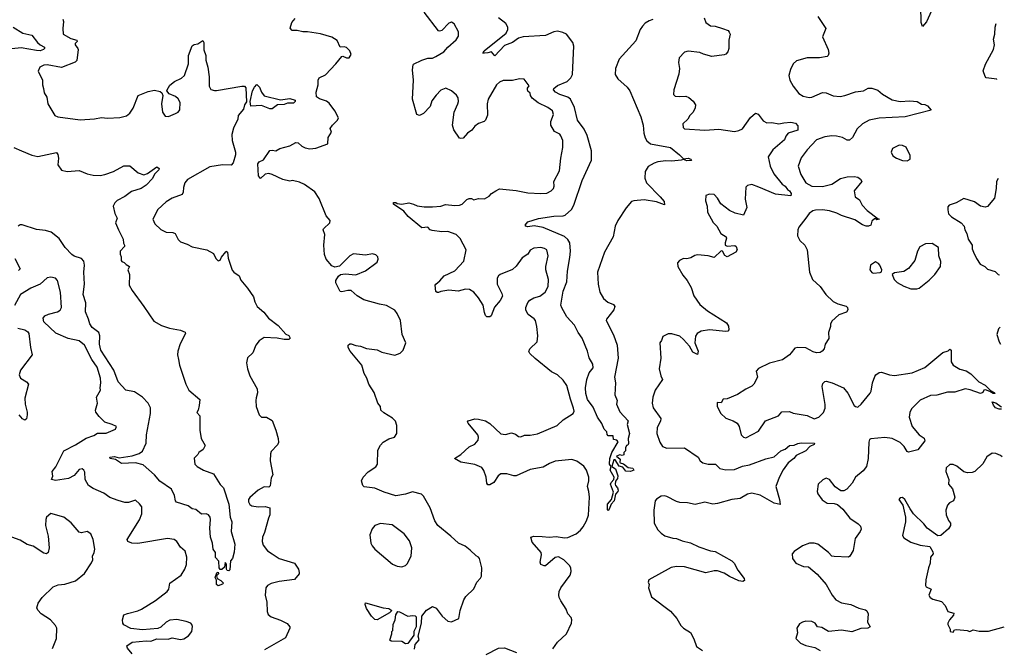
# Model space of a CAD drawing. Extents: x 2056909 to 2160450, y 827444 to 1016825.
# Tile 468 of 501: x 2135671 to 2144028, y 965073 to 970409. Entities that reach past the tile are written whole.
import ezdxf

# ---------------------------------------------------------------- set-up
doc = ezdxf.new("R2010")
doc.units = 0

msp = doc.modelspace()

# ---------------------------------------------------------------- linework, layer by layer
at = {"layer": '0CON10XD'}
for points in [[(2140195, 965068.6), (2140235.6, 965125), (2140311.4, 965195), (2140356.1, 965286.1), (2140357.5, 965315), (2140350.8, 965335), (2140324, 965365), (2140310.8, 965405), (2140263.8, 965475), (2140250, 965505), (2140248, 965525), (2140250, 965555), (2140263.8, 965585), (2140344, 965695), (2140352.5, 965725), (2140349.2, 965755), (2140337.5, 965775), (2140289.2, 965825), (2140245, 965850), (2140215, 965844.2), (2140135, 965774), (2140121.7, 965771.7), (2140093.6, 965783.6), (2140088.8, 965805), (2140099.4, 965865), (2140096.6, 965886.6), (2140021.2, 965975), (2140008.8, 966015), (2140035, 966025.8), (2140105, 966021.1), (2140165, 966016.9), (2140225, 966021.8), (2140295, 966010), (2140325, 966012.7), (2140394.6, 966045.4), (2140432.5, 966075), (2140454.4, 966105), (2140482.5, 966155), (2140498.3, 966201.7), (2140508.6, 966355), (2140502.5, 966405), (2140490, 966445), (2140502.5, 966495), (2140502.5, 966525), (2140482, 966585), (2140458.3, 966618.3), (2140400.9, 966660.9), (2140356.4, 966676.4), (2140215, 966660.6), (2140167.4, 966642.6), (2140115, 966611.4), (2140005, 966589.4), (2139885, 966535.7), (2139865, 966535.8), (2139805, 966554.4), (2139755, 966552.9), (2139733, 966537), (2139695, 966481.2), (2139660.5, 966459.5), (2139645, 966460), (2139636.2, 966475), (2139629.2, 966525), (2139611.7, 966581.7), (2139595, 966606.7), (2139535, 966633.8), (2139415, 966653.8), (2139362.5, 966685), (2139415, 966718.8), (2139485.9, 966784.1), (2139535, 966806.7), (2139561.7, 966838.3), (2139566, 966865), (2139560, 966885), (2139476.7, 966985), (2139472.5, 966995), (2139477, 967003), (2139535, 967020), (2139565, 967018.8), (2139625, 967004), (2139661.1, 966981.1), (2139755, 966893.8), (2139795, 966888.8), (2139845, 966901.2), (2139879.5, 966889.5), (2139905, 966871.2), (2139925, 966868.8), (2139955, 966881.2), (2140005, 966881.4), (2140065, 966893.5), (2140232, 966965), (2140285, 967012.5), (2140370, 967065), (2140376.4, 967086.4), (2140372, 967112), (2140345, 967187.5), (2140315, 967302.5), (2140285, 967350), (2140235.4, 967395.4), (2140185, 967420.8), (2140045, 967532.5), (2140002.5, 967575), (2139993.6, 967593.6), (2140000, 967615), (2140063.3, 967675), (2140070, 967725), (2140061.4, 967805), (2140048.6, 967855), (2140038.6, 967868.6), (2139986.2, 967906.2), (2139967.5, 967942.5), (2139966.7, 967965), (2139982.9, 968007.1), (2140002.2, 968027.8), (2140035, 968048.5), (2140085, 968061.9), (2140130.8, 968095), (2140156.9, 968145), (2140159.4, 968205), (2140137.5, 968285), (2140138, 968315), (2140157.1, 968405), (2140144, 968455), (2140125, 968466.9), (2140095, 968474.2), (2140035, 968470), (2140005, 968454), (2139985, 968420), (2139935, 968388), (2139885, 968316), (2139855, 968287.5), (2139750, 968245), (2139735, 968233.8), (2139724.5, 968215), (2139724.2, 968165), (2139763.3, 968085), (2139769.3, 968060.7), (2139750, 968025), (2139701.7, 967968.3), (2139672.5, 967895), (2139663, 967887), (2139637, 967887), (2139625, 967897.5), (2139615, 967922.5), (2139604.3, 967985), (2139565, 968048.8), (2139525.5, 968095.5), (2139487.9, 968117.9), (2139455, 968120.6), (2139394.1, 968105.9), (2139315, 968113.3), (2139247, 968103), (2139225, 968093.3), (2139213.3, 968093.3), (2139203, 968103), (2139197.5, 968155), (2139202.5, 968165), (2139237.7, 968192.3), (2139273.8, 968235), (2139365, 968275.8), (2139441.2, 968358.8), (2139461.2, 968455), (2139410.5, 968550.5), (2139375, 968585.5), (2139305, 968610.6), (2139255, 968609.4), (2139170.9, 968620.9), (2139156, 968626), (2139135, 968648), (2139085, 968641.2), (2138968.8, 968738.8), (2138932.5, 968785), (2138845, 968842.5), (2138843, 968857), (2138865, 968857.5), (2138875, 968850), (2138915, 968843.3), (2138975, 968853.8), (2139014.1, 968844.1), (2139045, 968828.8), (2139105, 968820.8), (2139175, 968819.2), (2139245, 968827.5), (2139285, 968839.2), (2139365, 968831.1), (2139405, 968835.6), (2139427.9, 968842.1), (2139465, 968884), (2139485, 968892), (2139505, 968892), (2139525, 968881.2), (2139565, 968892), (2139615, 968888.8), (2139655, 968910), (2139675, 968932.5), (2139712.7, 968957.3), (2139745, 968973.3), (2139885, 968960), (2139985, 968940.4), (2140095, 968932.5), (2140145, 968937.8), (2140181.2, 968955), (2140200.8, 968975), (2140207.1, 968995), (2140204, 969035), (2140252.9, 969125), (2140263, 969233), (2140282.2, 969325), (2140281.4, 969385), (2140264.4, 969424.4), (2140255, 969436.2), (2140210.3, 969460.3), (2140178.8, 969515), (2140178.6, 969545), (2140200.6, 969605), (2140192.5, 969635), (2140155, 969664.4), (2140072.8, 969702.8), (2140021.7, 969741.7), (2140006.2, 969765), (2140005, 969786), (2139985, 969802), (2139980.5, 969815), (2139981.1, 969828.9), (2139995, 969846.7), (2139952.5, 969905), (2139912.3, 969907.7), (2139855, 969891.9), (2139775, 969891.9), (2139745, 969878.9), (2139717.5, 969855), (2139648.5, 969735), (2139638.9, 969695), (2139640.7, 969599.3), (2139624, 969556), (2139612.5, 969545), (2139565, 969527.5), (2139534.4, 969505.6), (2139508.3, 969471.7), (2139473.3, 969445), (2139435.5, 969404.5), (2139415, 969399.2), (2139405, 969404.2), (2139355, 969473.3), (2139344.3, 969515), (2139357.5, 969625), (2139390, 969695), (2139395.6, 969715), (2139394, 969745), (2139379.5, 969769.5), (2139336.2, 969805), (2139287, 969827), (2139245, 969810.8), (2139205, 969768), (2139170.7, 969719.3), (2139155, 969673.3), (2139097.2, 969612.8), (2139065, 969596), (2139043.2, 969603.2), (2139005.5, 969735), (2139012.5, 969895), (2139006.6, 969983.4), (2139010, 970025), (2139015, 970032.5), (2139085, 970065.8), (2139135, 970081.2), (2139175, 970082.9), (2139202.6, 970097.4), (2139272.5, 970135), (2139306.2, 970175), (2139375, 970238.8), (2139395, 970270), (2139396.2, 970305), (2139358.8, 970375), (2139335, 970388), (2139315, 970378.8), (2139255, 970318.6), (2139235, 970311.4), (2139225, 970315.7), (2139104.3, 970474.3)], [(2143435, 970540), (2143368, 970392), (2143335, 970350), (2143322.9, 970385), (2143318.4, 970525)], [(2136038.1, 970415), (2136043.2, 970395), (2136036.5, 970335), (2136040.5, 970285), (2136105, 970248.2), (2136155, 970236.7), (2136159.2, 970225), (2136143.4, 970206.6), (2136141.3, 970195), (2136166.2, 970165), (2136167.9, 970155), (2136155, 970063.8), (2136142.6, 970047.4), (2136025, 970002.1), (2135903.2, 970026.8), (2135875, 970024.3), (2135843, 970007), (2135827, 969973), (2135864.2, 969895), (2135865.8, 969855), (2135874.5, 969824.5), (2135878.3, 969788.3), (2135902.7, 969752.7), (2135909.2, 969695), (2135970, 969595), (2135995, 969583.3), (2136185, 969558.2), (2136305, 969566.4), (2136365, 969579.1), (2136415.6, 969574.4), (2136522.3, 969577.7), (2136576.6, 969593.4), (2136606, 969615), (2136635, 969658.8), (2136676, 969765), (2136760.5, 969799.5), (2136815, 969810), (2136865, 969800), (2136878.3, 969788.3), (2136887.5, 969765), (2136876.1, 969693.9), (2136882, 969625), (2136905, 969591.2), (2136935, 969587.1), (2136995, 969612.2), (2137015.8, 969625), (2137031.1, 969645), (2137034.2, 969705), (2137017.3, 969737.3), (2136992.5, 969757.5), (2136940.7, 969780.7), (2136920, 969805), (2136922.5, 969815), (2136947, 969853), (2136986.4, 969883.6), (2137045, 969912.5), (2137070, 969935), (2137104.2, 970035.8), (2137104, 970105), (2137133.9, 970186.1), (2137151.2, 970198.8), (2137182.5, 970205), (2137225, 970232.5), (2137235.6, 970215.6), (2137234.6, 970154.6), (2137251.4, 970105), (2137252.5, 970065), (2137267.8, 970005), (2137278.6, 969925), (2137280.6, 969845), (2137295, 969817.5), (2137325, 969806.7), (2137343, 969807), (2137556.1, 969846.1), (2137580, 969845), (2137590, 969830), (2137597, 969713), (2137580, 969685), (2137570.9, 969649.1), (2137525.7, 969595), (2137522.9, 969565), (2137485, 969487.5), (2137472.5, 969435), (2137474.2, 969384.2), (2137502.5, 969285), (2137502.3, 969262.3), (2137482.5, 969195), (2137465.7, 969174.3), (2137393, 969177), (2137285, 969161.4), (2137095, 969053.5), (2137073.5, 969025), (2137061.1, 968985), (2137058.9, 968945), (2137050, 968925), (2136966.7, 968895), (2136915, 968864), (2136845, 968796.7), (2136802, 968715), (2136819.2, 968675), (2136867.9, 968627.9), (2136915, 968604.5), (2136972, 968602), (2136990.8, 968595), (2137015, 968542.5), (2137035, 968522.2), (2137093.7, 968503.7), (2137135, 968482.2), (2137260, 968455), (2137315, 968423.8), (2137335, 968382.5), (2137355, 968362.5), (2137371.7, 968368.3), (2137385, 968393.3), (2137420.5, 968439.5), (2137425, 968443.3), (2137435, 968436.7), (2137440.6, 968385), (2137475, 968282.5), (2137490, 968265), (2137533.8, 968235), (2137547.7, 968197.7), (2137605, 968131.2), (2137655.5, 968055.5), (2137666, 968015), (2137686.2, 967975), (2137744, 967925), (2137784.3, 967874.3), (2137865, 967813.8), (2137930, 967740), (2137955, 967727.5), (2137966.7, 967705), (2137956.1, 967693.9), (2137915.9, 967694.1), (2137856.8, 967706.8), (2137745, 967711.2), (2137705, 967683.3), (2137676.2, 967645), (2137648.8, 967581.2), (2137605, 967537.5), (2137595.7, 967495), (2137605.7, 967445), (2137625, 967386.7), (2137688, 967275), (2137688.8, 967241.2), (2137679.3, 967199.3), (2137674.4, 967175), (2137678.6, 967125), (2137703.1, 967055), (2137722.5, 967035), (2137765, 967034), (2137815, 967005.7), (2137845.6, 966925), (2137865.7, 966855), (2137869.3, 966820.7), (2137860.5, 966799.5), (2137805.7, 966744.3), (2137799.4, 966725), (2137798.2, 966665), (2137818.8, 966545), (2137805, 966520), (2137797.7, 966452.3), (2137785, 966440), (2137745, 966444), (2137695, 966416), (2137625, 966353.3), (2137614, 966335), (2137614, 966315), (2137625, 966293.8), (2137643, 966283), (2137695, 966273.1), (2137755, 966277.5), (2137793.8, 966263.8), (2137794.2, 966205.8), (2137781.9, 966178.1), (2137750, 966055), (2137732.5, 966015), (2137728.3, 965978.3), (2137738.8, 965948.8), (2137775, 965898.8), (2137813.8, 965875), (2137873.9, 965833.9), (2138003.8, 965795), (2138038, 965745), (2138043.6, 965716.4), (2138042.5, 965705), (2138004, 965656), (2137875, 965640), (2137805, 965623.1), (2137774, 965605), (2137760, 965585), (2137755.8, 965525), (2137768.1, 965465), (2137772.5, 965385), (2137781.1, 965361.1), (2137805, 965339.2), (2137885, 965311.4), (2137942, 965282), (2137963.3, 965255), (2137963.8, 965245), (2137927.3, 965162.7), (2137749.3, 965060.7)], [(2138761.7, 967071.7), (2138737.5, 967095), (2138732.5, 967125), (2138710, 967155), (2138678.8, 967245), (2138633.8, 967315), (2138616.7, 967365), (2138594, 967405), (2138574, 967475), (2138475.9, 967595.9), (2138460, 967625), (2138460, 967645), (2138472, 967658), (2138485, 967658.8), (2138525, 967643.8), (2138565, 967638), (2138615, 967617.1), (2138705, 967606), (2138745, 967586), (2138855, 967560), (2138900.5, 967579.5), (2138925.9, 967604.1), (2138948.8, 967665), (2138917.3, 967737.3), (2138904.2, 967855), (2138875.5, 967915.5), (2138855, 967942), (2138785, 967984), (2138725, 967994.2), (2138590.8, 968030.8), (2138536.7, 968065), (2138485, 968108.8), (2138455, 968110), (2138405, 968097.5), (2138391.7, 968101.7), (2138353.3, 968175), (2138353.9, 968196.1), (2138377, 968233), (2138393, 968247), (2138435, 968252.5), (2138525, 968243.8), (2138605, 968276.2), (2138705, 968350), (2138712.5, 968375), (2138710, 968395), (2138695, 968412.5), (2138665, 968421.2), (2138605, 968411.2), (2138505, 968421.2), (2138473.3, 968405), (2138385, 968317.5), (2138345, 968307.5), (2138320.5, 968320.5), (2138273.3, 968375), (2138258, 968415), (2138254, 968495), (2138260.8, 968585), (2138246.7, 968625), (2138250, 968635), (2138302.5, 968685), (2138307.5, 968705), (2138272.5, 968745), (2138211.7, 968891.7), (2138176.6, 968946.6), (2138089.3, 969009.3), (2138045, 969030.8), (2137986.1, 969043.9), (2137965, 969038.8), (2137905, 969051.2), (2137815, 969096.2), (2137785, 969103.3), (2137755, 969096.7), (2137715, 969060), (2137697.5, 969085), (2137692.5, 969185), (2137705, 969202.5), (2137739.5, 969220.5), (2137795, 969297.5), (2137815, 969302.5), (2137845, 969296.7), (2137880, 969315), (2137965, 969338.8), (2138015, 969366.7), (2138035, 969363.3), (2138065.9, 969335.9), (2138095, 969321.2), (2138135, 969314), (2138185, 969318), (2138285.8, 969354.2), (2138290.7, 969409.3), (2138316.7, 969455), (2138307.5, 969485), (2138325, 969512.5), (2138370, 969555), (2138376.7, 969575), (2138346.1, 969636.1), (2138299.3, 969699.3), (2138275, 969716.7), (2138215, 969736.7), (2138190, 969755), (2138187.5, 969795), (2138203.8, 969855), (2138203.9, 969896.1), (2138212.5, 969915), (2138267.6, 969942.4), (2138355.5, 970034.5), (2138404.2, 970095.8), (2138415, 970098.8), (2138445, 970086.2), (2138466.7, 970085), (2138483.3, 970115), (2138473.9, 970143.9), (2138443.9, 970173.9), (2138425, 970178.8), (2138392.5, 970175), (2138365, 970231.2), (2138320.9, 970260.9), (2138225, 970290), (2138115, 970306), (2138075, 970306.2), (2138025, 970317.5), (2137985, 970317.5), (2137968.3, 970338.3), (2137982.5, 970385), (2138010.5, 970419.5)], [(2141045, 970411.4), (2141015, 970399.5), (2140981.3, 970378.7), (2140956.5, 970353.5), (2140938.5, 970325), (2140901.3, 970228.7), (2140759.5, 970075), (2140728.8, 969995), (2140724.6, 969945), (2140746.9, 969906.9), (2140826.6, 969836.6), (2140850, 969805), (2140943.6, 969585), (2140962.9, 969515), (2140970, 969445), (2140981.2, 969405), (2140995, 969381.4), (2141025.5, 969355.5), (2141195, 969322.9), (2141272, 969262), (2141305, 969227.5), (2141345, 969232.5), (2141366.2, 969225), (2141372.5, 969215), (2141367.5, 969212.5), (2141335, 969211.1), (2141305, 969223.3), (2141285, 969216), (2141205, 969207.7), (2141155, 969211.4), (2141087.3, 969202.7), (2141055, 969192.5), (2141005, 969163.4), (2140979.4, 969120.6), (2140975.9, 969065), (2140990.4, 969025), (2141108.6, 968905), (2141140.6, 968865), (2141145, 968837.5), (2141075, 968862.2), (2140970.5, 968880.5), (2140885, 968872.5), (2140865, 968864.6), (2140817.8, 968812.2), (2140746.8, 968705), (2140726.4, 968655), (2140708, 968565), (2140635.8, 968435), (2140575.8, 968265), (2140580, 968165), (2140596.1, 968096.1), (2140625, 968042.5), (2140661.7, 968011.7), (2140712.3, 967992.3), (2140723.8, 967975), (2140713.8, 967945), (2140652.1, 967867.9), (2140648, 967855), (2140712.2, 967735), (2140742.5, 967645), (2140750, 967535), (2140720, 967375), (2140728, 967325), (2140722.5, 967225), (2140742.5, 967175), (2140737.5, 967145), (2140765, 967080), (2140837.1, 967005), (2140826.7, 966973.3), (2140846.2, 966895), (2140836.1, 966853.9), (2140839.3, 966810.7), (2140832.5, 966797.5), (2140822.5, 966795), (2140812.5, 966775), (2140811.7, 966748.3), (2140800, 966735), (2140797.5, 966715), (2140785, 966710), (2140764.1, 966715.9), (2140736.7, 966705), (2140767.3, 966677.3), (2140763.8, 966653.8), (2140768.3, 966648.3), (2140795, 966640), (2140835, 966608.2), (2140875, 966600.6), (2140884.2, 966585), (2140854.5, 966574.5), (2140815, 966576.9), (2140789.6, 966609.6), (2140760.3, 966620.3), (2140725, 966673.3), (2140715, 966672.5), (2140697.5, 966615), (2140726.8, 966596.8), (2140747, 966537), (2140745.8, 966514.2), (2140727.5, 966492.5), (2140724.4, 966465.6), (2140726.9, 966455), (2140745.4, 966435.4), (2140750.9, 966415), (2140747.3, 966402.7), (2140727.7, 966382.3), (2140718.1, 966325), (2140692.5, 966297.5), (2140675, 966254), (2140665, 966243.8), (2140659.3, 966249.3), (2140659.6, 966295), (2140694.4, 966335), (2140712.5, 966397.5), (2140686.9, 966465), (2140690.3, 966479.7), (2140714, 966505), (2140715.6, 966525), (2140681.5, 966585), (2140690, 966615), (2140676.5, 966635), (2140679.2, 966685), (2140698.2, 966735), (2140750, 966825), (2140738.3, 966838.3), (2140710, 966845), (2140707.5, 966877.5), (2140665, 966877.5), (2140656.7, 966886.7), (2140655, 966910), (2140631.7, 966931.7), (2140610.9, 966980.9), (2140575, 967036), (2140539.3, 967119.3), (2140491.6, 967185), (2140475.5, 967235), (2140472.9, 967285), (2140485.5, 967355), (2140505, 967410), (2140539.2, 967455), (2140536.2, 967485), (2140505, 967540), (2140490.4, 967595), (2140446.6, 967706.6), (2140411.6, 967755), (2140380, 967815), (2140315.8, 967885.8), (2140271.7, 967961.7), (2140264.3, 967985), (2140284, 968105), (2140314.2, 968185), (2140320, 968275), (2140340.3, 968390.3), (2140347.2, 968445), (2140341.2, 968515), (2140325, 968544.3), (2140295, 968569.4), (2140115, 968643.8), (2140038.6, 968658.6), (2139985, 968650.9), (2139967.5, 968655), (2139962.5, 968665), (2139985, 968692.5), (2140075, 968721.9), (2140205, 968742.5), (2140284.1, 968744.1), (2140300.3, 968749.7), (2140353.4, 968796.6), (2140375.4, 968834.6), (2140444.4, 969045), (2140524.2, 969215.8), (2140524.3, 969295), (2140486.5, 969425), (2140461.1, 969481.1), (2140405.6, 969555), (2140379.3, 969665), (2140347.3, 969735), (2140325, 969750.4), (2140255, 969774.6), (2140220, 969795), (2140202.9, 969815), (2140205.8, 969825), (2140235, 969850), (2140316.8, 969883.2), (2140350, 969915), (2140363.8, 969945), (2140373.8, 970185), (2140365.4, 970215), (2140311.9, 970285), (2140281.3, 970301.3), (2140235, 970310.7), (2140205, 970305.2), (2140135, 970275.9), (2139945, 970262.9), (2139905, 970251.8), (2139855, 970214.4), (2139785, 970190.8), (2139705, 970101.2), (2139675.8, 970135.8), (2139645, 970126.7), (2139615, 970126.2), (2139602.5, 970125), (2139614, 970145), (2139801.5, 970295), (2139815.5, 970325), (2139813.5, 970345), (2139796.7, 970376.7), (2139736, 970425)], [(2141480, 970425), (2141495.8, 970385), (2141535, 970355.7), (2141575, 970354), (2141637.5, 970335), (2141685, 970316.7), (2141694.1, 970304.1), (2141701.2, 970285), (2141690, 970235), (2141690, 970165), (2141682, 970135), (2141665, 970116), (2141649.7, 970110.3), (2141545, 970097.5), (2141475.6, 970115.6), (2141445, 970131.4), (2141345, 970143.3), (2141315, 970133.3), (2141267.5, 970085), (2141263.3, 970045), (2141272.5, 969995), (2141267, 969947), (2141223.6, 969813.6), (2141220, 969775), (2141235, 969760), (2141275, 969755.8), (2141325, 969760), (2141349.5, 969749.5), (2141387.7, 969717.7), (2141406.7, 969685), (2141405, 969660), (2141386.7, 969625), (2141358.8, 969595), (2141343.3, 969565), (2141300, 969525), (2141301.9, 969495), (2141315, 969482.5), (2141485, 969470), (2141605, 969480), (2141739.4, 969460.6), (2141775, 969467.5), (2141805, 969484), (2141875, 969580), (2141915, 969616.7), (2141937.7, 969607.7), (2141980.5, 969550.5), (2142012.7, 969532.7), (2142055.8, 969535.8), (2142115, 969524), (2142155.6, 969534.4), (2142215, 969538.6), (2142255, 969530.8), (2142277, 969507), (2142275, 969471.2), (2142194, 969445), (2142175, 969421.2), (2142161.8, 969388.2), (2142064.3, 969305), (2142023.1, 969245), (2142042.2, 969165), (2142071.5, 969101.5), (2142143.8, 969013.8), (2142167.5, 968995), (2142187.3, 968967.3), (2142206.2, 968955), (2142220, 968935), (2142217.5, 968915), (2142085, 968928), (2141945, 968987.5), (2141885, 969011.2), (2141848.3, 969001.7), (2141835, 968987.5), (2141828, 968885), (2141844.2, 968815), (2141815, 968750), (2141745, 968765.8), (2141695, 968788), (2141623.3, 968845), (2141593.8, 968895), (2141565, 968926.2), (2141525, 968928.8), (2141494.1, 968915.9), (2141492.3, 968872.3), (2141506.2, 968825), (2141509.2, 968775), (2141558.3, 968688.3), (2141588, 968655), (2141623.4, 968593.4), (2141667.5, 968565), (2141670.6, 968555), (2141658, 968515), (2141659.1, 968495), (2141675, 968486.2), (2141741.4, 968491.4), (2141751.2, 968485), (2141761.2, 968455), (2141750, 968435), (2141675, 968395.8), (2141655, 968408), (2141635.3, 968445.3), (2141625.6, 968445.6), (2141565, 968390.4), (2141515.5, 968404.5), (2141425, 968412.2), (2141402.8, 968407.2), (2141366.2, 968386.2), (2141335, 968378.8), (2141305, 968382.5), (2141270, 968365), (2141253.6, 968346.4), (2141257.5, 968315), (2141299.3, 968239.3), (2141336.7, 968195), (2141370, 968135), (2141394.2, 968065), (2141445, 967992), (2141507.9, 967937.9), (2141670, 967835), (2141687.3, 967807.3), (2141691.2, 967775), (2141682.5, 967765), (2141665, 967762.9), (2141525, 967775.7), (2141455, 967766), (2141420, 967745), (2141407.3, 967722.7), (2141401.9, 967665), (2141430, 967595), (2141425, 967566.7), (2141385.5, 967585.5), (2141355, 967637.5), (2141306, 967695), (2141275, 967721.2), (2141205, 967743.3), (2141175, 967743.3), (2141130.5, 967719.5), (2141120, 967685), (2141103.8, 967665), (2141113.6, 967536.4), (2141100, 967445), (2141112, 967385), (2141126.2, 967355), (2141066, 967265), (2141046.2, 967205), (2141040, 967155), (2141048, 967115), (2141112, 967025), (2141108.7, 967001.3), (2141082.4, 966947.6), (2141080, 966895), (2141105, 966822.5), (2141127.3, 966787.3), (2141165, 966772.5), (2141315, 966775.8), (2141431.2, 966695), (2141446, 966665), (2141468.6, 966648.6), (2141515.5, 966635.5), (2141576.4, 966636.4), (2141615, 966600), (2141665, 966587.1), (2141739.4, 966590.6), (2141805, 966618.5), (2141865, 966629.2), (2142005, 966680.7), (2142075, 966698.2), (2142131.2, 966748.8), (2142167.3, 966762.7), (2142205, 966795.5), (2142245, 966797.1), (2142275, 966811.5), (2142305, 966816.7), (2142416.2, 966815), (2142415, 966803.8), (2142377.5, 966785), (2142345, 966748.8), (2142260.5, 966709.5), (2142242, 966685), (2142193.8, 966646.2), (2142152.1, 966587.9), (2142118.1, 966521.9), (2142088.9, 966445), (2142120.6, 966335), (2142125, 966293.3), (2142074.4, 966304.4), (2141955, 966373.1), (2141885, 966390), (2141849.3, 966380.7), (2141785, 966344.2), (2141715, 966334.6), (2141595, 966301.2), (2141555, 966296.9), (2141485, 966314.5), (2141405, 966292.5), (2141338.6, 966308.6), (2141275, 966310.4), (2141245, 966318.2), (2141165, 966361.1), (2141143, 966367), (2141115, 966364), (2141075, 966340), (2141065.9, 966324.1), (2141052.9, 966245), (2141057.5, 966135), (2141088.7, 966078.7), (2141115, 966050), (2141147, 966027), (2141215, 966008), (2141245, 966005.7), (2141295, 965985.7), (2141365, 965969.4), (2141435.5, 965935.5), (2141535, 965898.9), (2141575, 965894.4), (2141716.7, 965815), (2141735, 965796.7), (2141767.5, 965735), (2141820, 965665), (2141821.7, 965648.3), (2141808.8, 965641.2), (2141775, 965646), (2141695, 965682.9)], [(2142444.2, 970435), (2142512, 970335), (2142485.8, 970265), (2142532.5, 970155), (2142537.5, 970125), (2142533.8, 970105), (2142525, 970098), (2142460, 970085), (2142355.6, 970084.4), (2142265, 970058.8), (2142236.7, 970035), (2142214.2, 969985.8), (2142200, 969935), (2142207.5, 969895), (2142235.7, 969845), (2142285, 969784), (2142319.7, 969759.7), (2142372.7, 969747.3), (2142395, 969751.4), (2142485, 969791.1), (2142515, 969786.9), (2142575, 969763.3), (2142635, 969758.5), (2142675, 969765.5), (2142765, 969796.7), (2142833.4, 969806.6), (2142872.5, 969827.5), (2142905, 969827.5), (2142955, 969811.4), (2142995, 969777.5), (2143075, 969730), (2143145, 969715.7), (2143225, 969720), (2143287.5, 969715), (2143325, 969691.2), (2143355, 969688.8), (2143375, 969678.8), (2143407.5, 969642.5), (2143185.4, 969584.6), (2142965, 969572.5), (2142881.2, 969555), (2142823.9, 969526.1), (2142778.5, 969481.5), (2142739.7, 969410.3), (2142715, 969386), (2142695, 969387.1), (2142655, 969408.1), (2142605, 969420), (2142565, 969422.5), (2142505, 969415.5), (2142435, 969388.1), (2142354.2, 969305), (2142303, 969237), (2142277.5, 969165), (2142302.5, 969095), (2142345, 969024.5), (2142395, 968996.4), (2142485, 968992.7), (2142565, 969012.2), (2142638.9, 969061.1), (2142695, 969074.4), (2142755, 969077.5), (2142785, 969072.5), (2142808.8, 969055), (2142818, 969035), (2142754.3, 968955), (2142762.5, 968905), (2142798.7, 968878.7), (2142821.2, 968835), (2142865, 968789.3), (2142957.5, 968717.5), (2142970, 968715), (2142945, 968710), (2142938.3, 968718.3), (2142925, 968720), (2142905, 968700), (2142895.8, 968664.2), (2142875, 968655.8), (2142855, 968657.1), (2142825, 968667.1), (2142759.7, 968709.7), (2142645, 968746.4), (2142606.8, 968766.8), (2142545, 968787.8), (2142485, 968794.6), (2142425, 968792.3), (2142403, 968787), (2142370.8, 968765), (2142345, 968723.3), (2142283.2, 968646.8), (2142274.4, 968625), (2142272.9, 968575), (2142293.8, 968535), (2142336.2, 968495), (2142356, 968455), (2142376, 968265), (2142398.8, 968205), (2142465.8, 968145), (2142514.2, 968075), (2142575, 968018), (2142615, 967995.7), (2142685, 967976), (2142696.7, 967965), (2142700, 967945), (2142687.5, 967925), (2142623.3, 967905), (2142565, 967850), (2142552.5, 967825), (2142552.5, 967805), (2142536.2, 967755), (2142538, 967702), (2142507.5, 967655), (2142500, 967615), (2142482.5, 967595), (2142465, 967583.8), (2142435, 967581.2), (2142405, 967588.8), (2142343.3, 967623.3), (2142275, 967626.7), (2142250.7, 967619.3), (2142218.6, 967581.4), (2142205, 967564), (2142145, 967520.6), (2142035, 967494.2), (2141942, 967448), (2141923.3, 967425), (2141932.5, 967375), (2141903.3, 967315), (2141885, 967296.7), (2141835, 967274), (2141765, 967227.1), (2141675, 967190), (2141641.2, 967188.8), (2141625, 967157.5), (2141591.7, 967158.3), (2141590, 967125), (2141622.5, 967065), (2141665, 967027.5), (2141727.5, 967005), (2141760, 966985), (2141778, 966955), (2141796, 966885), (2141813.3, 966865), (2141835, 966860), (2141942.7, 966917.3), (2142002.5, 967005), (2142112.5, 967045), (2142140, 967080), (2142205, 967082), (2142235, 967070), (2142355, 967048), (2142415, 967022), (2142455, 967034), (2142494.4, 967075.6), (2142507.4, 967112.6), (2142507.9, 967142.1), (2142482.9, 967295), (2142488.8, 967321.2), (2142505, 967338.8), (2142515, 967341.2), (2142567.5, 967325), (2142664.1, 967284.1), (2142698.7, 967238.7), (2142752.5, 967135), (2142765, 967124.2), (2142785, 967120.8), (2142814, 967145), (2142890.9, 967239.1), (2142898.6, 967255), (2142909.2, 967325), (2142929.7, 967380.3), (2142936.7, 967395), (2142965, 967413.3), (2142985, 967416), (2143055, 967394.4), (2143095, 967390), (2143245, 967411.4), (2143353.2, 967456.8), (2143505, 967583.3), (2143550.7, 967599.3), (2143565, 967612.5), (2143576.7, 967605), (2143575.7, 967505), (2143595, 967476), (2143651.1, 967441.1), (2143705, 967426.9), (2143745, 967402), (2143813.3, 967335), (2143865, 967307.8), (2143910, 967260), (2143943.3, 967245), (2143950, 967235), (2143932.5, 967235), (2143905, 967253.3), (2143867.5, 967267.5), (2143853.3, 967265), (2143847.1, 967242.9), (2143825, 967234.5), (2143737.4, 967267.4), (2143695, 967274.2), (2143607.3, 967247.3), (2143545, 967248.2), (2143455, 967221.8), (2143402.5, 967217.5), (2143315, 967180), (2143240, 967105), (2143226.4, 967073.6), (2143221.4, 967035), (2143246.2, 966955), (2143305, 966886), (2143347, 966857), (2143353.3, 966835), (2143293.2, 966756.8), (2143215, 966738.8), (2143203.2, 966743.2), (2143178.6, 966785), (2143145, 966820.6), (2143075, 966854.3), (2143015, 966861.9), (2142895, 966851.1), (2142885, 966844.2), (2142877.3, 966822.7), (2142872.9, 966685), (2142858.6, 966615), (2142830.7, 966579.3), (2142764.3, 966525.7), (2142735.6, 966474.4), (2142691.2, 966425), (2142665, 966409.2), (2142640.9, 966410.9), (2142593, 966443), (2142543.3, 966505), (2142515, 966516.2), (2142487.7, 966502.3), (2142447.5, 966465), (2142440, 966405), (2142446.7, 966385), (2142483, 966333), (2142525.9, 966305.9), (2142585, 966302.5), (2142612.1, 966292.1), (2142658.8, 966255), (2142717.3, 966177.3), (2142788.8, 966128.8), (2142808.3, 966108.3), (2142812.5, 966085), (2142806, 966065), (2142761.2, 966005), (2142745.8, 965904.2)], [(2135615, 970344.4), (2135696.7, 970295), (2135775, 970278), (2135822.7, 970215), (2135845, 970194.6), (2135880.6, 970175), (2135883.3, 970165), (2135873.3, 970155), (2135845, 970145.9), (2135815, 970146.5), (2135685, 970170.3), (2135605, 970161.1)], [(2143965.2, 969900.6), (2143963.6, 969903.6), (2143875, 969916.7), (2143865, 969927.5), (2143847.5, 969975), (2143867.4, 970032.6), (2143935.5, 970155), (2143944.2, 970195), (2143936.2, 970245), (2143947.5, 970285), (2143950.8, 970345), (2143958.8, 970377)], [(2137815, 969652.5), (2137795, 969653.3), (2137725, 969682), (2137634.2, 969674.2), (2137627.5, 969715), (2137648, 969805), (2137665, 969837.5), (2137685, 969860), (2137707.5, 969835), (2137723, 969793), (2137745, 969763.3), (2137885, 969730), (2137965, 969740), (2138010, 969725), (2138010, 969715), (2137995, 969700), (2137945, 969700), (2137915, 969690), (2137860, 969685), (2137815, 969652.5)], [(2135621.2, 969325), (2135686.2, 969295), (2135775, 969258.5), (2135825, 969247.3), (2135985, 969281.2), (2135996, 969265), (2136002, 969235), (2135995.9, 969175.9), (2136025, 969132), (2136075, 969120.8), (2136175, 969128.1), (2136245, 969099.4), (2136295, 969090.6), (2136355, 969085.7), (2136395, 969094.4), (2136468.8, 969121.2), (2136555, 969167.9), (2136607.3, 969167.3), (2136677.9, 969107.9), (2136725, 969093.5), (2136755.8, 969104.2), (2136835, 969158.8), (2136856.4, 969146.4), (2136853.3, 969135), (2136815, 969098), (2136797.6, 969062.4), (2136745, 969004.2), (2136701.2, 968975), (2136620.4, 968949.6), (2136565, 968908.5), (2136498, 968875), (2136479.2, 968855), (2136466, 968825), (2136479.2, 968765), (2136499.2, 968725), (2136485.7, 968685), (2136508.6, 968625), (2136550, 968545), (2136552.4, 968512.4), (2136560, 968495), (2136561.2, 968485), (2136524.3, 968445), (2136525, 968420), (2136534, 968395), (2136532.5, 968365), (2136537.5, 968355), (2136558, 968348), (2136575, 968330), (2136602.5, 968315), (2136590, 968285), (2136604.2, 968245), (2136601.4, 968155), (2136625, 968108.8), (2136726, 967975), (2136810.3, 967850.3), (2136875, 967812), (2136941.7, 967791.7), (2137035, 967773.3), (2137075.7, 967755.7), (2137078, 967745), (2137032.3, 967657.7), (2137013.8, 967595), (2137011.2, 967565), (2137018.8, 967525), (2137028.8, 967475), (2137082, 967315), (2137106.2, 967265), (2137200, 967185), (2137195.8, 967135), (2137185.8, 967095), (2137174, 967075), (2137199.2, 967045), (2137201.2, 966925), (2137212.5, 966855), (2137246.7, 966795), (2137229.5, 966760.5), (2137192.5, 966735), (2137183, 966717), (2137153, 966687), (2137157.5, 966635), (2137176.4, 966616.4), (2137232.5, 966585), (2137315, 966554), (2137373.8, 966463.8), (2137400.9, 966435), (2137447.3, 966295), (2137457, 966187), (2137472.5, 966145), (2137466.2, 966065), (2137497.9, 965957.9), (2137490.7, 965889.3), (2137477.5, 965835), (2137460, 965815), (2137455, 965740), (2137445, 965730), (2137433.3, 965733.3), (2137427.5, 965745), (2137427, 965787), (2137415, 965800), (2137408.8, 965761.2), (2137388, 965742), (2137372, 965742), (2137363.1, 965755), (2137361.9, 965811.9), (2137334.6, 965844.6), (2137331.9, 965885), (2137313.6, 965915), (2137306.9, 965965), (2137289.5, 966015), (2137286.4, 966093.6), (2137291.9, 966165), (2137288.6, 966185), (2137275, 966206.2), (2137255, 966214.2), (2137215, 966211.2), (2137165, 966250), (2137135, 966256.7), (2137101.2, 966281.2), (2137003.4, 966313.4), (2136994.6, 966324.6), (2136985, 966370), (2136960, 966425), (2136860.8, 966490.8), (2136816.2, 966546.2), (2136719.9, 966629.9), (2136655, 966647.5), (2136535, 966641.6), (2136483.3, 966675)], [(2143205, 969210), (2143230, 969225), (2143230, 969255), (2143195, 969326.2), (2143165, 969341.2), (2143137, 969343), (2143080, 969315), (2143068.8, 969285), (2143082.3, 969252.3), (2143112.3, 969232.3), (2143165, 969212.5), (2143205, 969210)], [(2143976.6, 969061.2), (2143961.2, 969035), (2143958.8, 968975), (2143943.8, 968895), (2143885, 968823.3), (2143865, 968816.7), (2143825, 968827.5), (2143775, 968862.5), (2143685, 968890), (2143620, 968855), (2143560, 968835), (2143548.3, 968821.7), (2143547.5, 968795), (2143555, 968760), (2143580, 968735), (2143662.5, 968685), (2143686.7, 968655), (2143693.8, 968625), (2143710, 968595), (2143721.2, 968545), (2143756.2, 968495), (2143756.7, 968465), (2143766.7, 968435), (2143791.7, 968381.7), (2143823.6, 968333.6), (2143863, 968313), (2143885, 968291.2), (2143950.7, 968270.7), (2143976.4, 968246.4), (2143987.7, 968242.3)], [(2136483.3, 966675), (2136440, 966685), (2136435, 966695.7), (2136475, 966701.9), (2136515, 966688.6), (2136625, 966706.2), (2136685, 966725.3), (2136715, 966746.5), (2136745.4, 966815), (2136746.4, 966885), (2136781.8, 967065), (2136780.5, 967115), (2136762.2, 967155), (2136714.4, 967205), (2136645, 967250.4), (2136572, 967265), (2136507.3, 967335), (2136469.2, 967435), (2136359, 967605), (2136348, 967655), (2136352.1, 967725), (2136344, 967754), (2136285.3, 967795.3), (2136266, 967826), (2136254.4, 967865.6), (2136228.8, 967928.8), (2136232.5, 968005), (2136209.2, 968075), (2136220.8, 968165), (2136214.7, 968265), (2136221.1, 968325), (2136215, 968359.2), (2136195, 968381.5), (2136135, 968400.7), (2136112.7, 968415), (2136056.6, 968476.6), (2136005, 968550.4), (2135938.9, 968605), (2135889.4, 968619.4), (2135815, 968627.6), (2135692.7, 968667.3), (2135675, 968667.5), (2135658, 968655)], [(2143285, 968123.3), (2143305, 968130), (2143391.7, 968198.3), (2143437.5, 968245), (2143486.4, 968313.6), (2143490, 968355), (2143472.5, 968405), (2143470, 968475), (2143415, 968510), (2143360, 968505), (2143310.5, 968479.5), (2143291.2, 968445), (2143268, 968365), (2143214.3, 968295.7), (2143175, 968272), (2143095, 968260), (2143077.5, 968245), (2143093.3, 968205), (2143119.5, 968179.5), (2143175, 968146), (2143235, 968123.8), (2143285, 968123.3)], [(2135630.9, 968380.9), (2135674.4, 968295), (2135660, 968280)], [(2142915, 968257.5), (2142975, 968262.5), (2142985, 968270), (2142990, 968285), (2142972.5, 968325), (2142959.3, 968339.3), (2142935, 968352.5), (2142892.5, 968325), (2142887.5, 968285), (2142905, 968262.5), (2142915, 968257.5)], [(2136627.1, 965025), (2136586.2, 965075), (2136580, 965095), (2136625, 965124), (2136745, 965137.5), (2136785.7, 965134.3), (2136835, 965152), (2136931.7, 965151.7), (2136965, 965161.2), (2137035, 965148.8), (2137065, 965154), (2137105, 965178.8), (2137132, 965215), (2137137.7, 965257.7), (2137133.6, 965273.6), (2137122.5, 965285), (2137085, 965301.2), (2137005, 965317.5), (2136945, 965310.8), (2136915, 965295.8), (2136868.8, 965251.2), (2136845, 965241.2), (2136715, 965230), (2136615, 965240.8), (2136555, 965272), (2136546.1, 965286.1), (2136542.5, 965315), (2136554.2, 965355.8), (2136585, 965369.2), (2136675, 965391.4), (2136704.5, 965405.5), (2136825, 965477.5), (2136924.3, 965555), (2136937.8, 965575), (2136946, 965625), (2137042, 965695), (2137073.8, 965745), (2137087.5, 965785), (2137088.6, 965845), (2137075, 965897.5), (2137035, 965931.2), (2137005, 965978.8), (2136982.5, 965995), (2136925, 966005.8), (2136675, 965961.4), (2136624.5, 965964.5), (2136588, 965978), (2136584.3, 965995.7), (2136687, 966163), (2136706.7, 966215), (2136706.7, 966275), (2136689.5, 966299.5), (2136655, 966330), (2136595, 966310), (2136565, 966311.2), (2136507.7, 966327.7), (2136435, 966354), (2136385, 966390.8), (2136295, 966430), (2136255, 966454.4), (2136227.1, 966505), (2136225, 966567.5), (2136215, 966586.2), (2136202.5, 966595), (2136175, 966590.8), (2136135, 966540.6), (2136085, 966514.4), (2135975, 966496.7), (2135940, 966505), (2135952.5, 966535), (2135946.7, 966575), (2135977.4, 966612.6), (2136045, 966749.2), (2136145, 966798.9), (2136235, 966855.6), (2136300.7, 966879.3), (2136330.9, 966899.1), (2136405, 966900), (2136485, 966933.3), (2136492.5, 966955), (2136457.5, 966972.5), (2136395, 966991.2), (2136345, 967040), (2136317.6, 967077.6), (2136315.6, 967095), (2136330.6, 967155), (2136324.3, 967205), (2136357.8, 967265), (2136353.5, 967285), (2136359.6, 967325), (2136357.3, 967365), (2136329.9, 967459.9), (2136283.1, 967523.1), (2136221.1, 967645), (2136175, 967682.9), (2136083.3, 967703.3), (2135978.7, 967748.7), (2135875.4, 967845.4), (2135870.6, 967875), (2135884, 967895), (2135915, 967910), (2135991.1, 967928.9), (2136015.7, 967944.3), (2136027.1, 967965), (2136016.9, 968095), (2135993.3, 968195), (2135973.9, 968213.9), (2135935, 968223.3), (2135905, 968216.7), (2135843.8, 968165), (2135765, 968130.8), (2135678, 968075), (2135626.2, 967983.8)], [(2143993.7, 967799.8), (2143977.5, 967785), (2143963.9, 967736.1), (2143983.3, 967675), (2143995.6, 967654.8)], [(2135655, 967789.4), (2135715.6, 967775.6), (2135739.7, 967759.7), (2135749.2, 967745), (2135762.5, 967625), (2135776.2, 967563.8), (2135678.6, 967435), (2135665.8, 967395), (2135678, 967365), (2135729.2, 967335), (2135745.6, 967315), (2135715.5, 967195), (2135717.7, 967145), (2135736, 967076), (2135736, 967054), (2135728, 967022), (2135715, 967010), (2135695, 967021.9), (2135667.7, 967055)], [(2144003.1, 967103.9), (2143985, 967103.1), (2143954.6, 967115), (2143935, 967135.7), (2143924, 967166), (2143955, 967155.5), (2144000, 967125), (2144002.9, 967121.2)], [(2139021.6, 965065), (2139026.6, 965105), (2139061.3, 965145), (2139053.6, 965175), (2139082.1, 965285), (2139085.6, 965344.4), (2139123, 965397), (2139175, 965428.8), (2139205, 965413.8), (2139256.2, 965345), (2139305, 965303.8), (2139335, 965296.7), (2139397.5, 965325), (2139410, 965395), (2139440, 965485), (2139458.3, 965511.7), (2139525, 965577.5), (2139550, 965635), (2139583, 965667), (2139590, 965685), (2139593.9, 965756.1), (2139573.9, 965833.9), (2139565, 965847.5), (2139545, 965856.7), (2139495.7, 965905.7), (2139451.2, 965941.2), (2139394.6, 965964.6), (2139332, 966025), (2139219.2, 966115), (2139196.2, 966155), (2139156.2, 966266.2), (2139099.2, 966365), (2139081.2, 966381.2), (2139005, 966400), (2138945, 966380), (2138865, 966367.5), (2138765, 966397.1), (2138685, 966433.1), (2138595, 966443.8), (2138583.9, 966453.9), (2138572.5, 966495), (2138586.7, 966525), (2138628.3, 966571.7), (2138695, 966613.8), (2138708.8, 966635), (2138711.2, 966755), (2138735, 966797.5), (2138755, 966823.3), (2138805, 966850), (2138853.6, 966866.4), (2138873.3, 966895), (2138873, 966963), (2138860.7, 967000.7), (2138835, 967027.5), (2138761.7, 967071.7)], [(2144008.6, 966699.5), (2143995, 966710), (2143957, 966727), (2143925, 966730), (2143880.7, 966699.3), (2143845, 966640), (2143776.7, 966575), (2143755.8, 966564.2), (2143715, 966562), (2143685, 966570), (2143625, 966618), (2143595, 966633.8), (2143565, 966632), (2143535.8, 966604.2), (2143533.1, 966575), (2143558, 966505), (2143553.3, 966465), (2143587.7, 966427.7), (2143609.2, 966355), (2143596.7, 966325), (2143563.2, 966306.8), (2143545, 966286.7), (2143530.8, 966245), (2143536, 966205), (2143555, 966157.5), (2143571.2, 966135), (2143571.2, 966115), (2143553.9, 966086.1), (2143490.7, 966029.3), (2143465, 966026.7), (2143373.3, 966093.3), (2143345, 966130), (2143256.7, 966215), (2143228, 966258), (2143182.5, 966335), (2143165, 966352.5), (2143145, 966350), (2143132.5, 966335), (2143167, 966287), (2143190, 966185), (2143190, 966145), (2143165, 966030), (2143175, 966010), (2143235, 965973.8), (2143315, 965947.5), (2143395, 965937.5), (2143420.7, 965890.7), (2143423.8, 965875), (2143402, 965845), (2143398.8, 965795), (2143383.8, 965755), (2143361.2, 965655), (2143358.8, 965605), (2143366.2, 965595), (2143406.7, 965575), (2143388.8, 965525), (2143400, 965505), (2143421.2, 965491.2), (2143495, 965468.8), (2143526.7, 965435), (2143547.5, 965385), (2143600, 965370), (2143597.5, 965355), (2143563.3, 965315), (2143547.5, 965285), (2143547.5, 965275), (2143570, 965235), (2143570, 965215), (2143595, 965210), (2143605, 965230), (2143625, 965232.5), (2143713.6, 965223.6), (2143735, 965216.2), (2143765, 965230), (2143815, 965218.8), (2143895, 965218.8), (2144028.1, 965256.2)], [(2135950.7, 965070.7), (2135983.8, 965155), (2135986.2, 965245), (2135975, 965266.7), (2135933.6, 965313.6), (2135854.4, 965364.4), (2135825.7, 965395.7), (2135818, 965415), (2135828.6, 965455), (2135862, 965505), (2135955, 965593.3), (2135998.8, 965611.2), (2136055, 965616.2), (2136145, 965646), (2136221.1, 965708.9), (2136281.7, 965798.3), (2136290.8, 965825), (2136288.6, 965855), (2136304.4, 965885.6), (2136308.9, 965915), (2136295.6, 965995.6), (2136275.8, 966045.8), (2136245, 966063.8), (2136195, 966054), (2136175, 966060), (2136108.7, 966138.7), (2136046.7, 966185), (2135935, 966217.5), (2135900, 966185), (2135893.8, 966165), (2135890.8, 966115), (2135911.9, 966025), (2135922, 965925), (2135913.6, 965886.4), (2135900, 965875), (2135875, 965880), (2135785, 965940), (2135735, 965954.2), (2135675, 965990), (2135605, 966016.2)], [(2138915, 965763.8), (2138945, 965776.7), (2138959.5, 965790.5), (2138994.1, 965855.9), (2138999.2, 965925), (2138980, 965985), (2138935.4, 966045.4), (2138831.7, 966121.7), (2138735, 966132.9), (2138686.7, 966115), (2138661.7, 966088.3), (2138643, 966037), (2138651.4, 965965), (2138662.4, 965942.4), (2138685, 965914), (2138835, 965788), (2138875, 965768.8), (2138915, 965763.8)], [(2142745.8, 965904.2), (2142716.7, 965855), (2142705, 965846.7), (2142585, 965852), (2142565, 965856.2), (2142537.3, 965887.3), (2142445, 965956), (2142415, 965964), (2142376.1, 965963.9), (2142315, 965943.3), (2142243.3, 965895), (2142226.2, 965875), (2142231.2, 965835), (2142260, 965795), (2142325, 965768), (2142365, 965764), (2142441.2, 965701.2), (2142516.2, 965615), (2142565.8, 965525), (2142598, 965485), (2142645, 965459.2), (2142725, 965443.8), (2142792.7, 965412.7), (2142848.8, 965398.8), (2142860, 965390), (2142872.5, 965365), (2142867.5, 965295), (2142890, 965255), (2142870, 965245), (2142810.5, 965239.5), (2142735, 965212.9), (2142645, 965225.6), (2142535, 965216), (2142478.8, 965248.8), (2142442.5, 965255), (2142423.3, 965285), (2142395, 965299.4), (2142345, 965302.2), (2142315.5, 965294.5), (2142290.9, 965279.1), (2142266.2, 965245), (2142273.3, 965205), (2142260, 965155), (2142297.5, 965115), (2142345, 965096), (2142419.5, 965079.5), (2142465, 965053.3)], [(2137355, 965604.2), (2137340.6, 965615), (2137342, 965652), (2137330, 965675), (2137345, 965713.3), (2137355, 965720), (2137358.8, 965705), (2137343, 965687), (2137346.2, 965665), (2137377.6, 965647.6), (2137402.5, 965625), (2137393.6, 965616.4), (2137355, 965604.2)], [(2141695, 965682.9), (2141651.7, 965711.7), (2141595, 965729.5), (2141565, 965731.4), (2141495, 965712.5), (2141315, 965764.4), (2141245, 965768.5), (2141201.1, 965758.9), (2141010, 965655), (2141006.7, 965635), (2141013.3, 965615), (2141008.8, 965585), (2141035, 965510), (2141195, 965387.5), (2141247.5, 965325), (2141282.5, 965265), (2141305, 965242.5), (2141365, 965207.5), (2141393, 965153), (2141415, 965086.7), (2141467.5, 965055)], [(2138705, 965313.3), (2138685, 965316.7), (2138656.7, 965345), (2138615, 965410), (2138602.5, 965445), (2138605, 965457.5), (2138757, 965417), (2138805, 965410), (2138830, 965395), (2138810, 965375), (2138705, 965313.3)], [(2138945, 965110), (2138915, 965130), (2138823.9, 965133.9), (2138813, 965143), (2138830, 965195), (2138830, 965215), (2138837.5, 965225), (2138842.5, 965275), (2138857, 965313), (2138863, 965357), (2138880, 965385), (2138895, 965383.3), (2138965, 965346.7), (2139005, 965351.2), (2139027.7, 965347.7), (2139035, 965340), (2139037.5, 965255), (2139016.9, 965215), (2139017.8, 965185), (2138965, 965114), (2138945, 965110)], [(2139629.8, 965020.2), (2139735, 965073.8), (2139785, 965075.7), (2139887.9, 965037.9)]]:
    msp.add_lwpolyline(points, dxfattribs=at)

doc.saveas('drawing.dxf')
